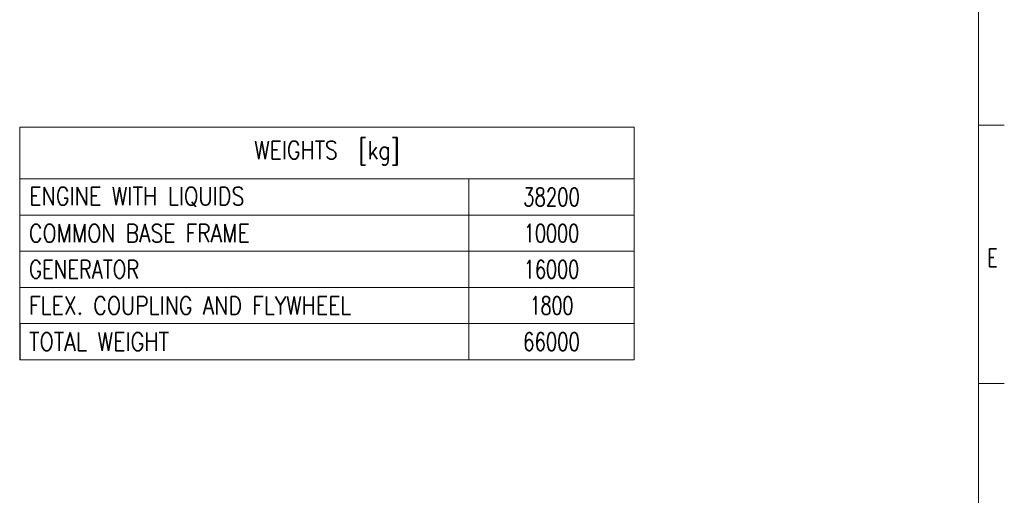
# Model space of a CAD drawing. Header units: millimetres. Extents: x 0 to 29700, y -16 to 21000.
# Tile 273 of 357: x 20166 to 29700, y 6919 to 11522. Entities that reach past the tile are written whole.
import ezdxf

# ---------------------------------------------------------------- set-up
doc = ezdxf.new("R2010")
doc.units = ezdxf.units.MM
doc.layers.add('210', color=7, linetype='Continuous', true_color=0xffffff)
doc.layers.add('254', color=7, linetype='Continuous', true_color=0xffffff)
doc.styles.add('latin_extended', font='simplex.shx')

# ---------------------------------------------------------------- blocks, each defined once
blk = doc.blocks.new('TabularNote1')
at = {"layer": '254', "color": 172, "linetype": 'Continuous', "lineweight": 18}
for p, q in [((0, 0), (87, 0)), ((0, 0), (0, -10)), ((87, 0), (119, 0)), ((119, 0), (119, -10)), ((0, -10), (87, -10)), ((0, -10), (0, -17)), ((87, -10), (119, -10)), ((87, -10), (87, -17)), ((119, -10), (119, -17)), ((0, -17), (87, -17)), ((0, -17), (0, -24)), ((87, -17), (119, -17)), ((87, -17), (87, -24)), ((119, -17), (119, -24)), ((0, -24), (87, -24)), ((0, -24), (0, -31)), ((87, -24), (119, -24)), ((87, -24), (87, -31)), ((119, -24), (119, -31)), ((0, -31), (87, -31)), ((0, -31), (0, -38)), ((87, -31), (119, -31)), ((87, -31), (87, -38)), ((119, -31), (119, -38)), ((0, -38), (87, -38)), ((87, -38), (119, -38)), ((87, -38), (87, -45)), ((119, -38), (119, -45)), ((0, -45), (87, -45)), ((87, -45), (119, -45))]:
    blk.add_line(p, q, dxfattribs=at)
at = {"layer": '254', "color": 172, "linetype": 'Continuous', "lineweight": 25}
blk.add_line((0, -38), (0, -45), dxfattribs=at)
at = {"layer": '254', "color": 2, "linetype": 'Continuous', "lineweight": 13, "char_height": 3.5, "line_spacing_factor": 0.963855, "style": 'latin_extended'}
for s, insert, attachment_point in [('\\W0.8304;WEIGHTS  [kg]', (59.5, -5), 5), ('\\W0.8405;ENGINE WITH LIQUIDS', (1.8175, -13.5), 4), ('\\W0.7330;38200', (103, -13.5), 5), ('\\W0.8254;COMMON BASE FRAME', (1.8175, -20.5), 4), ('\\W0.7146;10000', (103, -20.5), 5), ('\\W0.7945;GENERATOR', (1.8175, -27.5), 4), ('\\W0.7146;16000', (103, -27.5), 5), ('\\W0.8303;FLEX. COUPLING AND FLYWHEEL', (1.8175, -34.5), 4), ('\\W0.7031;1800', (103, -34.5), 5), ('\\W0.8408;TOTAL WEIGHT', (1.8175, -41.5), 4), ('\\W0.7330;66000', (103, -41.5), 5)]:
    blk.add_mtext(s, dxfattribs=dict(at, insert=insert, attachment_point=attachment_point))

msp = doc.modelspace()

# ---------------------------------------------------------------- linework, layer by layer
at = {"layer": '210', "color": 7, "linetype": 'Continuous', "lineweight": 18}
for p, q in [((29450, 250), (29450, 20750)), ((29700, 10500), (29450, 10500)), ((29700, 8000), (29450, 8000))]:
    msp.add_line(p, q, dxfattribs=at)

# ---------------------------------------------------------------- block references
at = {"layer": '254', "color": 172, "linetype": 'Continuous', "lineweight": 18, "xscale": 50, "yscale": 50, "zscale": 50}
msp.add_blockref('TabularNote1', (20165.603, 10480.795), dxfattribs=at)

# ---------------------------------------------------------------- texts
at = {"layer": '210', "color": 211, "linetype": 'Continuous', "lineweight": 18, "insert": (29533.887, 9129.555), "char_height": 175, "attachment_point": 7, "line_spacing_factor": 0.963855, "style": 'latin_extended'}
msp.add_mtext('\\W0.7067;E', dxfattribs=at)

doc.saveas('drawing.dxf')
